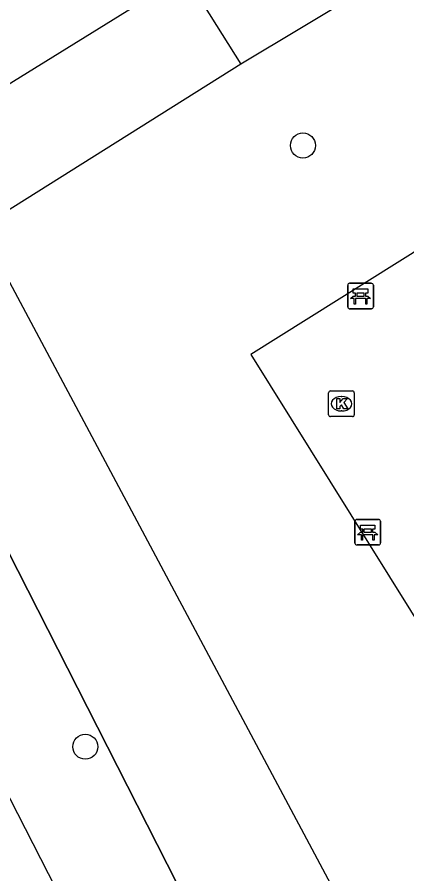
# Model space of a CAD drawing. Extents: x 158838 to 160074, y 386376 to 387776.
# Drawn here: x 159807.99 to 159823.21, y 387387.6 to 387421.08 of the extents above; entities that cross this region are included whole.
import ezdxf

# ---------------------------------------------------------------- set-up
doc = ezdxf.new("R2010")
doc.units = 0
for name, color, linetype in [('IMGEO_Bank', 7, 'Continuous'), ('IMGEO_Boom', 7, 'Continuous'), ('IMGEO_Groenvoorziening', 7, 'Continuous'), ('IMGEO_Hek', 7, 'Continuous'), ('IMGEO_Kolk', 7, 'Continuous'), ('IMGEO_Pand', 7, 'Continuous'), ('IMGEO_Rijbaan_lokaal_open', 7, 'Continuous'), ('IMGEO_Voetpad_open', 7, 'Continuous')]:
    doc.layers.add(name, color=color, linetype=linetype)

msp = doc.modelspace()

# ---------------------------------------------------------------- linework, layer by layer
at = {"layer": 'IMGEO_Bank'}
for p, q in [((159820.905, 387409.754), (159820.905, 387410.595)), ((159820.905, 387410.595), (159820.905, 387409.754)), ((159820.98, 387410.679), (159821.821, 387410.679)), ((159821.821, 387410.679), (159820.98, 387410.679)), ((159821.905, 387410.604), (159821.905, 387409.763)), ((159821.905, 387409.763), (159821.905, 387410.604)), ((159821.602, 387410.077), (159821.209, 387410.077)), ((159821.214, 387410.185), (159821.214, 387410.291)), ((159821.258, 387410.291), (159821.258, 387410.185)), ((159821.546, 387410.297), (159821.264, 387410.297)), ((159821.264, 387410.179), (159821.546, 387410.179)), ((159821.552, 387410.185), (159821.552, 387410.291)), ((159821.596, 387410.291), (159821.596, 387410.185)), ((159821.83, 387409.679), (159820.989, 387409.679)), ((159820.989, 387409.679), (159821.83, 387409.679)), ((159821.185, 387400.526), (159821.185, 387401.367)), ((159821.185, 387401.367), (159821.185, 387400.526)), ((159821.26, 387401.451), (159822.101, 387401.451)), ((159822.101, 387401.451), (159821.26, 387401.451)), ((159822.185, 387401.376), (159822.185, 387400.535)), ((159822.185, 387400.535), (159822.185, 387401.376)), ((159821.494, 387400.957), (159821.494, 387401.063)), ((159821.538, 387401.063), (159821.538, 387400.957)), ((159821.826, 387401.069), (159821.544, 387401.069)), ((159821.832, 387400.957), (159821.832, 387401.063)), ((159821.876, 387401.063), (159821.876, 387400.957)), ((159821.882, 387400.849), (159821.489, 387400.849)), ((159821.544, 387400.951), (159821.826, 387400.951)), ((159822.11, 387400.451), (159821.269, 387400.451)), ((159821.269, 387400.451), (159822.11, 387400.451))]:
    msp.add_line(p, q, dxfattribs=at)
for points in [[(159821.208, 387410.297), (159821.122, 387410.297), (159821.122, 387410.458), (159821.685, 387410.458), (159821.685, 387410.297), (159821.602, 387410.297)], [(159821.152, 387410.077), (159821.01, 387410.077), (159821.122, 387410.179), (159821.208, 387410.179)], [(159821.202, 387410.07), (159821.202, 387409.863), (159821.159, 387409.863), (159821.159, 387410.07)], [(159821.602, 387410.179), (159821.685, 387410.179), (159821.797, 387410.077), (159821.658, 387410.077)], [(159821.652, 387410.07), (159821.652, 387409.863), (159821.608, 387409.863), (159821.608, 387410.07)], [(159821.488, 387401.069), (159821.402, 387401.069), (159821.402, 387401.23), (159821.965, 387401.23), (159821.965, 387401.069), (159821.882, 387401.069)], [(159821.432, 387400.849), (159821.29, 387400.849), (159821.402, 387400.951), (159821.488, 387400.951)], [(159821.482, 387400.842), (159821.482, 387400.635), (159821.439, 387400.635), (159821.439, 387400.842)], [(159821.882, 387400.951), (159821.965, 387400.951), (159822.077, 387400.849), (159821.938, 387400.849)], [(159821.932, 387400.842), (159821.932, 387400.635), (159821.888, 387400.635), (159821.888, 387400.842)]]:
    msp.add_lwpolyline(points, dxfattribs=at)
for centre, radius, start, end in [((159820.983, 387410.601), 0.0779, 92.4484, 184.2845), ((159820.983, 387410.601), 0.0779, 92.4484, 184.2845), ((159821.827, 387410.601), 0.0779, 2.4484, 94.2845), ((159821.827, 387410.601), 0.0779, 2.4484, 94.2845), ((159821.152, 387410.07), 0.00671, 2.8957, 87.1043), ((159821.209, 387410.07), 0.00671, 92.8957, 177.1043), ((159821.207, 387410.29), 0.00671, 2.8957, 87.1043), ((159821.207, 387410.186), 0.00671, 272.8957, 357.1043), ((159821.264, 387410.29), 0.00671, 92.8957, 177.1043), ((159821.264, 387410.186), 0.00671, 182.8957, 267.1043), ((159821.546, 387410.29), 0.00671, 2.8957, 87.1043), ((159821.546, 387410.186), 0.00671, 272.8957, 357.1043), ((159821.603, 387410.29), 0.00671, 92.8957, 177.1043), ((159821.603, 387410.186), 0.00671, 182.8957, 267.1043), ((159821.601, 387410.07), 0.00671, 2.8957, 87.1043), ((159821.658, 387410.07), 0.00671, 92.8957, 177.1043), ((159820.983, 387409.757), 0.0779, 182.4484, 274.2845), ((159820.983, 387409.757), 0.0779, 182.4484, 274.2845), ((159821.827, 387409.757), 0.0779, 272.4484, 4.2845), ((159821.827, 387409.757), 0.0779, 272.4484, 4.2845), ((159821.263, 387401.373), 0.0779, 92.4484, 184.2845), ((159821.263, 387401.373), 0.0779, 92.4484, 184.2845), ((159822.107, 387401.373), 0.0779, 2.4484, 94.2845), ((159822.107, 387401.373), 0.0779, 2.4484, 94.2845), ((159821.487, 387401.062), 0.00671, 2.8957, 87.1043), ((159821.544, 387401.062), 0.00671, 92.8957, 177.1043), ((159821.826, 387401.062), 0.00671, 2.8957, 87.1043), ((159821.883, 387401.062), 0.00671, 92.8957, 177.1043), ((159821.432, 387400.842), 0.00671, 2.8957, 87.1043), ((159821.489, 387400.842), 0.00671, 92.8957, 177.1043), ((159821.487, 387400.958), 0.00671, 272.8957, 357.1043), ((159821.544, 387400.958), 0.00671, 182.8957, 267.1043), ((159821.826, 387400.958), 0.00671, 272.8957, 357.1043), ((159821.883, 387400.958), 0.00671, 182.8957, 267.1043), ((159821.881, 387400.842), 0.00671, 2.8957, 87.1043), ((159821.938, 387400.842), 0.00671, 92.8957, 177.1043), ((159821.263, 387400.529), 0.0779, 182.4484, 274.2845), ((159821.263, 387400.529), 0.0779, 182.4484, 274.2845), ((159822.107, 387400.529), 0.0779, 272.4484, 4.2845), ((159822.107, 387400.529), 0.0779, 272.4484, 4.2845)]:
    msp.add_arc(centre, radius, start, end, dxfattribs=at)
at = {"layer": 'IMGEO_Boom'}
for centre in [(159819.155, 387416.062), (159810.652, 387392.568)]:
    msp.add_circle(centre, 0.489, dxfattribs=at)
at = {"layer": 'IMGEO_Groenvoorziening'}
for points in [[(159835.234, 387345.917), (159800.229, 387414.751)], [(159806.551, 387412.849), (159842.504, 387345.46)]]:
    msp.add_lwpolyline(points, dxfattribs=at)
at = {"layer": 'IMGEO_Hek'}
msp.add_lwpolyline([(159799.494, 387416.197), (159800.229, 387414.751), (159835.234, 387345.917)], dxfattribs=at)
at = {"layer": 'IMGEO_Kolk'}
for p, q in [((159820.158, 387405.543), (159820.158, 387406.395)), ((159820.233, 387406.469), (159821.085, 387406.469)), ((159821.159, 387406.395), (159821.159, 387405.543)), ((159820.646, 387406.249), (159820.671, 387406.249)), ((159820.669, 387405.689), (159820.644, 387405.689)), ((159821.085, 387405.469), (159820.233, 387405.469))]:
    msp.add_line(p, q, dxfattribs=at)
for points in [[(159820.158, 387405.543), (159820.158, 387406.395)], [(159820.233, 387406.469), (159821.085, 387406.469)], [(159821.159, 387406.395), (159821.159, 387405.543)], [(159820.479, 387406.169), (159820.602, 387406.169), (159820.602, 387406.018), (159820.732, 387406.169), (159820.896, 387406.169), (159820.75, 387406.018), (159820.903, 387405.769), (159820.751, 387405.769), (159820.666, 387405.933), (159820.602, 387405.866), (159820.602, 387405.769), (159820.479, 387405.769), (159820.479, 387406.169)], [(159821.085, 387405.469), (159820.233, 387405.469)]]:
    msp.add_lwpolyline(points, dxfattribs=at)
for centre, start, end in [((159820.235, 387406.393), 91.552, 178.448), ((159820.235, 387406.393), 91.552, 178.448), ((159821.083, 387406.393), 1.552, 88.448), ((159821.083, 387406.393), 1.552, 88.448), ((159820.235, 387405.545), 181.552, 268.448), ((159820.235, 387405.545), 181.552, 268.448), ((159821.083, 387405.545), 271.552, 358.448), ((159821.083, 387405.545), 271.552, 358.448)]:
    msp.add_arc(centre, 0.0765, start, end, dxfattribs=at)
for centre, major_axis, ratio, start_param, end_param in [((159820.645, 387405.969), (-0.387, 0.002), 0.722429, 4.712389, 7.853982), ((159820.67, 387405.969), (-0.39, 0.002), 0.717154, 1.570796, 4.712389)]:
    msp.add_ellipse(centre, major_axis=major_axis, ratio=ratio, start_param=start_param, end_param=end_param, dxfattribs=at)
at = {"layer": 'IMGEO_Pand'}
for points in [[(159801.689, 387414.776), (159814.543, 387422.729), (159816.733, 387419.238)], [(159816.733, 387419.238), (159806.551, 387412.849)]]:
    msp.add_lwpolyline(points, dxfattribs=at)
at = {"layer": 'IMGEO_Rijbaan_lokaal_open'}
msp.add_lwpolyline([(159821.465, 387422.094), (159816.733, 387419.238)], dxfattribs=at)
at = {"layer": 'IMGEO_Voetpad_open'}
for points in [[(159838.805, 387421.477), (159817.115, 387407.892), (159828.772, 387389.199), (159832.453, 387391.512)], [(159831.661, 387343.665), (159797.539, 387410.433), (159796.356, 387412.739)]]:
    msp.add_lwpolyline(points, dxfattribs=at)

doc.saveas('drawing.dxf')
